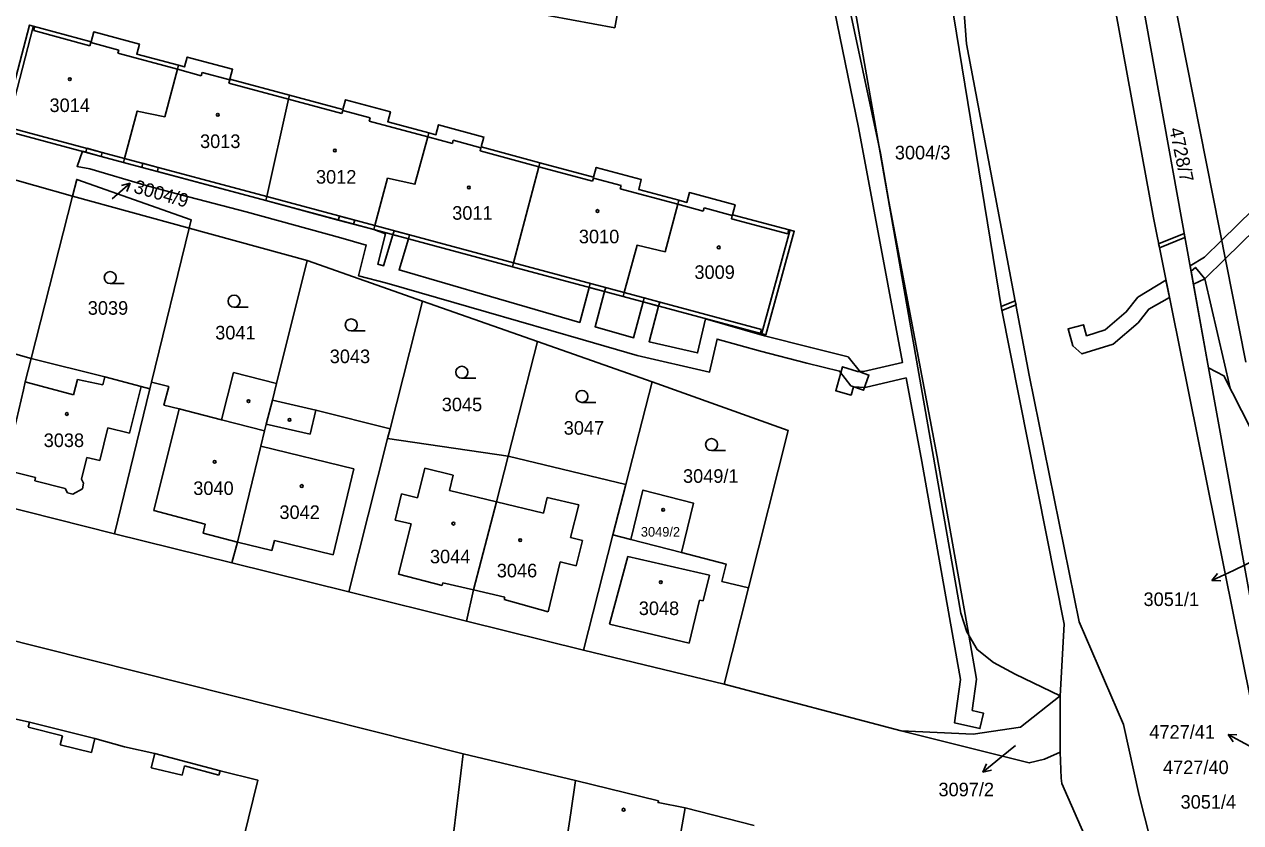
# Model space of a CAD drawing. Extents: x -756746 to -753363, y -1166406 to -1161727.
# Drawn here: x -755122.4 to -754970.1, y -1165407.1 to -1165307.1 of the extents above; entities that cross this region are included whole.
import ezdxf

# ---------------------------------------------------------------- set-up
doc = ezdxf.new("R2010")
doc.units = 0
for name, color, linetype in [('Hranice parcel', 7, 'Continuous'), ('Parcelní čísla', 7, 'Continuous'), ('Pop  PČ popisy', 7, 'Continuous'), ('Vnitřní kresba', 7, 'Continuous'), ('Věcná břemena k části', 7, 'Continuous'), ('Značky budov', 7, 'Continuous'), ('Značky kultur', 7, 'Continuous')]:
    doc.layers.add(name, color=color, linetype=linetype)

msp = doc.modelspace()

# ---------------------------------------------------------------- linework, layer by layer
at = {"layer": 'Hranice parcel'}
for p, q in [((-754969.43, -1165349.44), (-754984.89, -1165271)), ((-754974.08, -1165350.13), (-754986.88, -1165279.38)), ((-755116.35, -1165328.66), (-755131.14, -1165324.49)), ((-755109.96, -1165324.42), (-755092.12, -1165329.21)), ((-755121.51, -1165348.98), (-755116.35, -1165328.66)), ((-755101.75, -1165332.66), (-755116.35, -1165328.66)), ((-755092.12, -1165329.21), (-755078.62, -1165332.84)), ((-755106.44, -1165351.94), (-755101.75, -1165332.66)), ((-755086.94, -1165336.72), (-755101.75, -1165332.66)), ((-755078.62, -1165332.84), (-755061.26, -1165337.5)), ((-755090.81, -1165352.1), (-755086.94, -1165336.72)), ((-755072.53, -1165341.79), (-755086.94, -1165336.72)), ((-755047.38, -1165341.23), (-755061.26, -1165337.5)), ((-755076.58, -1165357.78), (-755072.53, -1165341.79)), ((-755058.13, -1165346.86), (-755072.53, -1165341.79)), ((-755061.78, -1165361.22), (-755058.13, -1165346.86)), ((-755058.13, -1165346.86), (-755043.74, -1165351.91)), ((-755106.64, -1165352.77), (-755106.44, -1165351.94)), ((-755091.31, -1165354.19), (-755090.81, -1165352.1)), ((-755047.04, -1165364.76), (-755043.74, -1165351.91)), ((-755111.07, -1165370.94), (-755106.64, -1165352.77)), ((-755076.89, -1165359), (-755076.58, -1165357.78)), ((-755081.74, -1165378.19), (-755076.89, -1165359)), ((-755061.78, -1165361.22), (-755076.89, -1165359)), ((-755047.04, -1165364.76), (-755061.78, -1165361.22)), ((-755048.66, -1165371.05), (-755047.04, -1165364.76)), ((-755125.82, -1165367.24), (-755111.07, -1165370.94)), ((-755067.44, -1165398.51), (-755182.05, -1165369.63)), ((-755111.07, -1165370.94), (-755096.37, -1165374.58)), ((-755052.37, -1165385.5), (-755048.66, -1165371.05)), ((-755046.41, -1165371.63), (-755048.66, -1165371.05)), ((-755040.07, -1165373.26), (-755046.41, -1165371.63)), ((-755096.37, -1165374.58), (-755081.74, -1165378.19)), ((-755034.75, -1165389.78), (-755031.71, -1165377.72)), ((-755081.74, -1165378.19), (-755067.02, -1165381.88)), ((-755067.02, -1165381.88), (-755052.37, -1165385.5)), ((-755052.37, -1165385.5), (-755034.75, -1165389.78)), ((-755034.75, -1165389.78), (-755012.56, -1165395.6)), ((-754992.66, -1165398.27), (-754992.65, -1165391.22)), ((-755121.74, -1165394.52), (-755113.54, -1165396.57)), ((-755106.03, -1165398.47), (-755097.86, -1165400.62)), ((-755067.44, -1165398.51), (-755069.45, -1165415.48)), ((-755053.34, -1165401.85), (-755067.44, -1165398.51)), ((-754992.54, -1165401.54), (-754992.66, -1165398.27))]:
    msp.add_line(p, q, dxfattribs=at)
for points in [[(-754893.87, -1165919.46), (-754899.67, -1165881.69), (-754902.28, -1165864.2), (-754904.91, -1165847.27), (-754914.1, -1165786.01), (-754916.16, -1165772.03), (-754920.31, -1165744.22), (-754925.86, -1165707.53), (-754934.37, -1165652.04), (-754940.69, -1165610.27), (-754945.47, -1165583.65), (-754957.29, -1165524.97), (-754963.86, -1165505.86), (-754970.07, -1165475.28), (-754974.11, -1165441.89), (-754977.86, -1165423.12), (-754982.77, -1165403.72), (-754984.71, -1165394.8), (-754990.28, -1165381.95), (-754996.53, -1165351.07), (-755004.37, -1165309.56), (-755007.34, -1165270.19), (-755010.72, -1165249.36), (-755016.18, -1165250.63)], [(-754992.65, -1165391.22), (-754992.14, -1165382.24), (-755000.02, -1165342.7), (-755007.06, -1165299.52), (-755008.35, -1165284.22), (-755014.38, -1165265.73)], [(-755053.89, -1165275.69), (-755052.96, -1165275.87), (-755042.99, -1165277.73), (-755045.71, -1165292.62), (-755048.43, -1165307.56), (-755059.28, -1165305.56), (-755056.58, -1165290.63), (-755053.89, -1165275.69)], [(-754986.88, -1165279.38), (-754990.41, -1165279.86), (-754980.99, -1165331.36), (-754966.52, -1165403.04), (-754962.21, -1165426.7), (-754948.35, -1165495.48), (-754937.5, -1165549.21), (-754928.46, -1165594.05), (-754928.31, -1165595.05), (-754927.98, -1165597.22), (-754926.04, -1165609.85), (-754919.91, -1165650.59), (-754911.7, -1165704.69), (-754902.24, -1165767.33), (-754892.9, -1165829.68), (-754885.35, -1165879.53), (-754876.62, -1165937.17), (-754872.47, -1165981.85), (-754871.4, -1165985.78), (-754868.4, -1165989.67), (-754864.36, -1165991.91), (-754859.05, -1165992.04), (-754854.87, -1165991.29)], [(-754992.65, -1165391.22), (-754998.3, -1165388.53), (-755000.99, -1165387.05), (-755003.05, -1165385.43), (-755004.34, -1165383.23), (-755005.11, -1165380.87), (-755019.16, -1165300.54), (-755020.64, -1165297.62)], [(-755103.06, -1165312.26), (-755108.29, -1165310.85), (-755107.96, -1165309.61), (-755113.69, -1165308.07), (-755114.02, -1165309.3), (-755121.74, -1165307.22), (-755125.14, -1165320.34), (-755109.96, -1165324.42)], [(-755103.06, -1165312.26), (-755103.2, -1165312.76), (-755104.8, -1165318.7), (-755108.24, -1165317.99), (-755109.83, -1165323.92), (-755109.96, -1165324.42)], [(-755089.15, -1165316.01), (-755096.63, -1165313.99), (-755096.3, -1165312.76), (-755101.98, -1165311.23), (-755102.32, -1165312.46), (-755103.06, -1165312.26)], [(-755089.15, -1165316.01), (-755089.29, -1165316.51), (-755091.99, -1165328.71), (-755092.12, -1165329.21)], [(-755071.72, -1165320.71), (-755076.86, -1165319.33), (-755076.53, -1165318.09), (-755082.15, -1165316.57), (-755082.48, -1165317.81), (-755089.15, -1165316.01)], [(-755057.8, -1165324.47), (-755065.17, -1165322.48), (-755064.83, -1165321.24), (-755070.5, -1165319.71), (-755070.84, -1165320.95), (-755071.72, -1165320.71)], [(-755071.72, -1165320.71), (-755071.86, -1165321.21), (-755073.46, -1165327.15), (-755076.89, -1165326.41), (-755078.49, -1165332.34), (-755078.62, -1165332.84)], [(-755057.8, -1165324.47), (-755057.94, -1165324.97), (-755061.13, -1165337), (-755061.26, -1165337.5)], [(-755057.8, -1165324.47), (-755051.08, -1165326.28), (-755050.75, -1165325.04), (-755045.11, -1165326.57), (-755045.44, -1165327.8), (-755040.4, -1165329.16)], [(-755116.35, -1165328.66), (-755115.81, -1165326.55), (-755101.49, -1165331.6), (-755101.75, -1165332.66)], [(-755040.4, -1165329.16), (-755039.42, -1165329.42), (-755039.09, -1165328.19), (-755033.36, -1165329.73), (-755033.7, -1165330.97), (-755025.97, -1165333.05), (-755029.52, -1165346.03), (-755047.38, -1165341.23)], [(-755040.4, -1165329.16), (-755040.53, -1165329.66), (-755042.14, -1165335.6), (-755045.65, -1165334.8), (-755047.24, -1165340.73), (-755047.38, -1165341.23)], [(-755121.51, -1165348.98), (-755132.14, -1165345.97), (-755133.02, -1165349.37), (-755133.22, -1165350.11), (-755134.01, -1165349.88), (-755136.91, -1165349.06)], [(-755125.82, -1165367.24), (-755124.82, -1165362.92), (-755122.49, -1165352.89), (-755122.26, -1165351.91), (-755121.51, -1165348.98)], [(-755106.64, -1165352.77), (-755107.76, -1165352.47), (-755112.28, -1165351.27), (-755121.51, -1165348.98)], [(-754964.77, -1165400.98), (-754965.24, -1165399.01), (-754974.08, -1165350.13)], [(-754974.08, -1165350.13), (-754972.15, -1165351.13), (-754968.86, -1165357.61), (-754966.01, -1165365.67)], [(-755090.81, -1165352.1), (-755096.18, -1165350.74), (-755097.67, -1165356.67), (-755102.99, -1165355.3), (-755104.89, -1165354.81), (-755104.29, -1165352.5), (-755106.44, -1165351.94)], [(-755031.71, -1165377.72), (-755026.74, -1165357.99), (-755043.74, -1165351.91)], [(-755096.37, -1165374.58), (-755095.66, -1165371.97), (-755092.77, -1165359.96), (-755092.31, -1165358.05), (-755092.1, -1165357.21), (-755091.31, -1165354.19)], [(-755076.58, -1165357.78), (-755085.87, -1165355.44), (-755091.31, -1165354.19)], [(-755067.02, -1165381.88), (-755066.13, -1165377.95), (-755063.23, -1165366.94), (-755061.78, -1165361.22)], [(-755046.41, -1165371.63), (-755044.91, -1165365.46), (-755038.56, -1165367.1), (-755040.07, -1165373.26)], [(-755031.71, -1165377.72), (-755035.01, -1165376.89), (-755034.48, -1165374.75), (-755040.07, -1165373.26)], [(-755012.56, -1165395.6), (-755003.56, -1165396.05), (-754997.61, -1165395.16), (-754992.65, -1165391.22)], [(-755129.23, -1165392.58), (-755125.48, -1165393.7), (-755121.74, -1165394.52)], [(-754992.66, -1165398.27), (-754994.63, -1165399.18), (-754996.54, -1165399.64), (-755012.56, -1165395.6)], [(-755113.54, -1165396.57), (-755109.81, -1165397.63), (-755106.03, -1165398.47)], [(-755097.86, -1165400.62), (-755093.13, -1165401.81), (-755096.02, -1165413.54), (-755100.37, -1165412.43), (-755100.96, -1165414.79), (-755110.05, -1165412.52), (-755109.52, -1165410.42)], [(-755053.34, -1165401.85), (-755053.94, -1165405.9), (-755054.63, -1165410.55)], [(-755031, -1165407.48), (-755039.61, -1165405.26), (-755043.02, -1165404.6), (-755042.97, -1165404.4), (-755053.34, -1165401.85)], [(-754984.44, -1165420.46), (-754992.44, -1165402.19), (-754992.54, -1165401.54)]]:
    msp.add_lwpolyline(points, dxfattribs=at)
at = {"layer": 'Pop  PČ popisy'}
for p, q in [((-755111.39, -1165329), (-755109.12, -1165327.03)), ((-755109.12, -1165327.03), (-755110.21, -1165327.31)), ((-755109.12, -1165327.03), (-755109.55, -1165328.07)), ((-754967.68, -1165373.96), (-754970.95, -1165375.52)), ((-754970.95, -1165375.52), (-754973.67, -1165376.79)), ((-754973.67, -1165376.79), (-754972.97, -1165375.91)), ((-754973.67, -1165376.79), (-754972.55, -1165376.82)), ((-754968.99, -1165397.5), (-754971.64, -1165396.09)), ((-754971.64, -1165396.09), (-754970.52, -1165396.12)), ((-754971.64, -1165396.09), (-754970.99, -1165397)), ((-754998.27, -1165397.45), (-755000.01, -1165398.88)), ((-755000.01, -1165398.88), (-755002.34, -1165400.77)), ((-755002.34, -1165400.77), (-755001.88, -1165399.75)), ((-755002.34, -1165400.77), (-755001.25, -1165400.53))]:
    msp.add_line(p, q, dxfattribs=at)
at = {"layer": 'Vnitřní kresba'}
for p, q in [((-755124.61, -1165320.38), (-755121.26, -1165307.46)), ((-755121.26, -1165307.46), (-755121.09, -1165307.5)), ((-755121.09, -1165307.5), (-755121.2, -1165307.91)), ((-755121.2, -1165307.91), (-755114.16, -1165309.81)), ((-755114.16, -1165309.81), (-755114.05, -1165309.4)), ((-755114.05, -1165309.4), (-755110.54, -1165310.35)), ((-755110.54, -1165310.35), (-755110.65, -1165310.75)), ((-755110.65, -1165310.75), (-755103.2, -1165312.76)), ((-755103.2, -1165312.76), (-755100.23, -1165313.56)), ((-755100.23, -1165313.56), (-755100.12, -1165313.16)), ((-755100.12, -1165313.16), (-755096.66, -1165314.09)), ((-755096.66, -1165314.09), (-755096.76, -1165314.5)), ((-755096.76, -1165314.5), (-755089.29, -1165316.51)), ((-755089.29, -1165316.51), (-755082.62, -1165318.31)), ((-755082.62, -1165318.31), (-755082.51, -1165317.91)), ((-755082.51, -1165317.91), (-755079.07, -1165318.83)), ((-755109.83, -1165323.92), (-755124.32, -1165320.03)), ((-755079.07, -1165318.83), (-755079.18, -1165319.24)), ((-755079.18, -1165319.24), (-755071.86, -1165321.21)), ((-755068.77, -1165322.05), (-755071.86, -1165321.21)), ((-755068.66, -1165321.64), (-755068.77, -1165322.05)), ((-755065.19, -1165322.58), (-755068.66, -1165321.64)), ((-755065.3, -1165322.98), (-755065.19, -1165322.58)), ((-755057.94, -1165324.97), (-755065.3, -1165322.98)), ((-755091.99, -1165328.71), (-755109.83, -1165323.92)), ((-755051.22, -1165326.78), (-755057.94, -1165324.97)), ((-755051.1, -1165326.38), (-755051.22, -1165326.78)), ((-755047.65, -1165327.31), (-755051.1, -1165326.38)), ((-755047.76, -1165327.71), (-755047.65, -1165327.31)), ((-755040.53, -1165329.66), (-755047.76, -1165327.71)), ((-755078.49, -1165332.34), (-755091.99, -1165328.71)), ((-755037.37, -1165330.52), (-755040.53, -1165329.66)), ((-755037.26, -1165330.11), (-755037.37, -1165330.52)), ((-755033.72, -1165331.06), (-755037.26, -1165330.11)), ((-755078.49, -1165332.34), (-755061.13, -1165337)), ((-755033.83, -1165331.47), (-755033.72, -1165331.06)), ((-755026.78, -1165333.37), (-755033.83, -1165331.47)), ((-755030, -1165345.8), (-755026.5, -1165333.01)), ((-755026.67, -1165332.96), (-755026.78, -1165333.37)), ((-755026.5, -1165333.01), (-755026.67, -1165332.96)), ((-755061.13, -1165337), (-755047.24, -1165340.73)), ((-755047.24, -1165340.73), (-755030.06, -1165345.34)), ((-755030.06, -1165345.34), (-755030.17, -1165345.75)), ((-755030.17, -1165345.75), (-755030, -1165345.8)), ((-755121.97, -1165351.98), (-755122.26, -1165351.91)), ((-755116.23, -1165353.54), (-755121.97, -1165351.98)), ((-755115.71, -1165351.59), (-755116.23, -1165353.54)), ((-755112.55, -1165352.26), (-755115.71, -1165351.59)), ((-755112.28, -1165351.27), (-755112.55, -1165352.26)), ((-755109.21, -1165358.33), (-755107.76, -1165352.47)), ((-755106.17, -1165368.02), (-755102.99, -1165355.3)), ((-755097.67, -1165356.67), (-755092.31, -1165358.05)), ((-755086.56, -1165358.46), (-755085.87, -1165355.44)), ((-755112.93, -1165361.77), (-755111.91, -1165357.66)), ((-755111.91, -1165357.66), (-755109.21, -1165358.33)), ((-755092.1, -1165357.21), (-755086.56, -1165358.46)), ((-755092.77, -1165359.96), (-755081.11, -1165362.81)), ((-755115.2, -1165364.11), (-755114.56, -1165361.37)), ((-755114.56, -1165361.37), (-755112.93, -1165361.77)), ((-755081.11, -1165362.81), (-755083.72, -1165373.58)), ((-755073.14, -1165366.43), (-755072.24, -1165362.73)), ((-755072.24, -1165362.73), (-755068.67, -1165363.58)), ((-755124.82, -1165362.92), (-755120.97, -1165363.87)), ((-755120.97, -1165363.87), (-755121.08, -1165364.31)), ((-755121.08, -1165364.31), (-755117.25, -1165365.26)), ((-755114.95, -1165364.61), (-755115.2, -1165364.11)), ((-755068.67, -1165363.58), (-755069.12, -1165365.5)), ((-755117.25, -1165365.26), (-755116.98, -1165365.79)), ((-755116.98, -1165365.79), (-755116.31, -1165365.97)), ((-755116.31, -1165365.97), (-755115.09, -1165365.32)), ((-755115.09, -1165365.32), (-755114.95, -1165364.61)), ((-755069.12, -1165365.5), (-755063.23, -1165366.94)), ((-755075.95, -1165369.21), (-755075.14, -1165365.94)), ((-755075.14, -1165365.94), (-755073.14, -1165366.43)), ((-755063.23, -1165366.94), (-755057.36, -1165368.33)), ((-755057.36, -1165368.33), (-755056.9, -1165366.37)), ((-755056.9, -1165366.37), (-755052.95, -1165367.31)), ((-755052.95, -1165367.31), (-755054, -1165371.39)), ((-755099.74, -1165369.71), (-755106.17, -1165368.02)), ((-755099.99, -1165370.85), (-755099.74, -1165369.71)), ((-755073.94, -1165369.67), (-755075.95, -1165369.21)), ((-755075.5, -1165376.01), (-755073.94, -1165369.67)), ((-755095.66, -1165371.97), (-755099.99, -1165370.85)), ((-755091.4, -1165373.03), (-755095.66, -1165371.97)), ((-755091.05, -1165371.77), (-755091.4, -1165373.03)), ((-755083.72, -1165373.58), (-755091.05, -1165371.77)), ((-755054, -1165371.39), (-755052.48, -1165371.77)), ((-755052.48, -1165371.77), (-755053.27, -1165374.95)), ((-755055.26, -1165374.46), (-755056.77, -1165380.69)), ((-755053.27, -1165374.95), (-755055.26, -1165374.46)), ((-755046.82, -1165373.76), (-755049.11, -1165382.26)), ((-755036.59, -1165376.12), (-755046.82, -1165373.76)), ((-755070.05, -1165377.41), (-755075.5, -1165376.01)), ((-755037.37, -1165379.35), (-755036.59, -1165376.12)), ((-755069.98, -1165377.07), (-755070.05, -1165377.41)), ((-755066.13, -1165377.95), (-755069.98, -1165377.07)), ((-755062.22, -1165378.87), (-755066.13, -1165377.95)), ((-755062.3, -1165379.18), (-755062.22, -1165378.87)), ((-755056.77, -1165380.69), (-755062.3, -1165379.18)), ((-755039.1, -1165384.65), (-755037.81, -1165379.24)), ((-755037.81, -1165379.24), (-755037.37, -1165379.35)), ((-755049.11, -1165382.26), (-755039.1, -1165384.65)), ((-755121.74, -1165394.52), (-755121.9, -1165395.16)), ((-755121.9, -1165395.16), (-755117.59, -1165396.24)), ((-755117.59, -1165396.24), (-755117.88, -1165397.38)), ((-755117.88, -1165397.38), (-755113.98, -1165398.34)), ((-755113.98, -1165398.34), (-755113.54, -1165396.57)), ((-755106.03, -1165398.47), (-755106.5, -1165400.24)), ((-755106.5, -1165400.24), (-755102.62, -1165401.17)), ((-755102.62, -1165401.17), (-755102.32, -1165400.01)), ((-755102.32, -1165400.01), (-755098, -1165401.15)), ((-755098, -1165401.15), (-755097.86, -1165400.62)), ((-755039.61, -1165405.26), (-755040.51, -1165410.23))]:
    msp.add_line(p, q, dxfattribs=at)
at = {"layer": 'Věcná břemena k části'}
for points in [[(-754975.97, -1165339.69), (-754974.54, -1165339.01), (-754971.98, -1165336.5), (-754934.11, -1165299.4), (-754932.32, -1165297.65), (-754933.11, -1165295.64), (-754934.84, -1165297.33), (-754972.44, -1165334.18), (-754974.59, -1165336.29), (-754976.39, -1165337.37)], [(-755076.96, -1165339.53), (-755064.54, -1165343.13), (-755052.4, -1165346.66), (-755045.62, -1165348.59), (-755036.57, -1165350.68), (-755035.62, -1165346.55), (-755030.2, -1165348.07), (-755024.37, -1165349.56), (-755020.28, -1165350.56), (-755018.87, -1165352.4), (-755017.28, -1165352.95), (-755016.61, -1165351.06), (-755017.65, -1165350.7), (-755019.21, -1165348.77), (-755023.89, -1165347.62), (-755029.68, -1165346.13), (-755037.09, -1165344), (-755038.07, -1165348.28), (-755044.14, -1165346.88), (-755042.94, -1165342.42), (-755044.87, -1165341.9), (-755046.07, -1165346.38), (-755050.9, -1165345.01), (-755049.71, -1165340.6), (-755051.65, -1165340.08), (-755052.82, -1165344.46), (-755063.98, -1165341.21), (-755075.45, -1165337.89), (-755074.28, -1165334.01), (-755076.22, -1165333.48), (-755077.38, -1165337.36), (-755078.1, -1165337.18), (-755077.13, -1165333.38), (-755078.62, -1165332.84), (-755081.15, -1165332.16), (-755083.07, -1165331.64), (-755092.12, -1165329.21), (-755105.7, -1165325.57), (-755107.63, -1165325.04), (-755109.96, -1165324.42), (-755112.74, -1165323.67), (-755114.68, -1165323.15), (-755115.11, -1165323.03), (-755115.76, -1165324.92), (-755114.18, -1165325.22), (-755107.12, -1165327.31), (-755103.75, -1165328.21), (-755094.59, -1165330.6), (-755082.73, -1165333.87), (-755079.55, -1165334.78), (-755080.52, -1165338.62)], [(-755114.68, -1165323.15), (-755112.74, -1165323.67), (-755112.61, -1165323.17), (-755114.55, -1165322.65)], [(-755107.63, -1165325.04), (-755105.7, -1165325.57), (-755105.6, -1165325.06), (-755107.56, -1165324.53)], [(-755083.07, -1165331.64), (-755081.15, -1165332.16), (-755080.97, -1165331.67), (-755082.9, -1165331.15)], [(-755076.22, -1165333.48), (-755074.28, -1165334.01), (-755074.13, -1165333.51), (-755076.07, -1165332.99)], [(-754977.03, -1165333.83), (-754977.12, -1165333.33), (-754980.33, -1165334.61), (-754980.23, -1165335.11)], [(-754976.27, -1165338.03), (-754975.97, -1165339.69), (-754974.08, -1165350.13), (-754972.15, -1165351.13), (-754971.36, -1165352.68), (-754974.54, -1165339.01), (-754975.72, -1165337.58)], [(-755049.57, -1165340.1), (-755051.51, -1165339.58), (-755051.65, -1165340.08), (-755049.71, -1165340.6)], [(-754978.98, -1165341.34), (-754979.41, -1165339.18), (-754982.93, -1165341.28), (-754984.39, -1165343.14), (-754987.02, -1165345.4), (-754989.36, -1165346.13), (-754989.73, -1165344.76), (-754991.66, -1165345.28), (-754991.08, -1165347.38), (-754989.93, -1165348.41), (-754986.04, -1165347.2), (-754982.9, -1165344.5), (-754981.57, -1165342.8)], [(-755042.8, -1165341.92), (-755044.74, -1165341.4), (-755044.87, -1165341.9), (-755042.94, -1165342.42)], [(-754998.19, -1165342.26), (-754998.29, -1165341.75), (-755000.06, -1165342.46), (-755000.02, -1165342.7), (-754999.97, -1165342.96)]]:
    msp.add_lwpolyline(points, close=True, dxfattribs=at)
msp.add_lwpolyline([(-755022.26, -1165298.85), (-755017.92, -1165320.03), (-755012.4, -1165349.47), (-755017.27, -1165350.6), (-755018.02, -1165350.61), (-755019.93, -1165350.02), (-755020.77, -1165353.02), (-755018.85, -1165353.56), (-755018.56, -1165352.53), (-755017.08, -1165352.6), (-755011.96, -1165351.42), (-755009.98, -1165361.9), (-755005.15, -1165389.19), (-755005.9, -1165394.6), (-755002.72, -1165395.33), (-755002.28, -1165393.38), (-755003.67, -1165393.06), (-755003.13, -1165389.15), (-755004.11, -1165383.63), (-755008.06, -1165361.29), (-755014.13, -1165329.3), (-755015.18, -1165323.28), (-755020.64, -1165297.62)], dxfattribs=at)
at = {"layer": 'Značky budov'}
for centre in [(-755116.68, -1165314), (-755098.15, -1165318.46), (-755083.48, -1165322.93), (-755066.7, -1165327.55), (-755050.6, -1165330.51), (-755035.42, -1165335.06), (-755094.3, -1165354.32), (-755117.04, -1165355.93), (-755089.16, -1165356.67), (-755098.54, -1165361.93), (-755087.64, -1165364.95), (-755042.38, -1165367.93), (-755068.65, -1165369.66), (-755060.28, -1165371.72), (-755042.67, -1165377), (-755047.33, -1165405.49)]:
    msp.add_circle(centre, 0.175, dxfattribs=at)
at = {"layer": 'Značky kultur'}
for p, q in [((-755111.62, -1165339.6), (-755109.87, -1165339.6)), ((-755096.11, -1165342.55), (-755094.36, -1165342.55)), ((-755081.44, -1165345.52), (-755079.69, -1165345.52)), ((-755067.59, -1165351.46), (-755065.84, -1165351.46)), ((-755052.54, -1165354.48), (-755050.79, -1165354.48)), ((-755036.32, -1165360.51), (-755034.57, -1165360.51))]:
    msp.add_line(p, q, dxfattribs=at)
for centre in [(-755111.62, -1165338.85), (-755096.11, -1165341.8), (-755081.44, -1165344.77), (-755067.59, -1165350.71), (-755052.54, -1165353.73), (-755036.32, -1165359.76)]:
    msp.add_circle(centre, 0.75, dxfattribs=at)

# ---------------------------------------------------------------- texts
at = {"layer": 'Parcelní čísla'}
for s, height, p in [('3014', 1.7, (-755119.22, -1165318.11)), ('3013', 1.7, (-755100.37, -1165322.62)), ('3004/3', 1.7, (-755013.36, -1165324.04)), ('3012', 1.7, (-755085.85, -1165327.08)), ('3011', 1.7, (-755068.79, -1165331.6)), ('3010', 1.7, (-755052.93, -1165334.55)), ('3009', 1.7, (-755038.46, -1165339.01)), ('3039', 1.7, (-755114.43, -1165343.5)), ('3041', 1.7, (-755098.47, -1165346.59)), ('3043', 1.7, (-755084.13, -1165349.56)), ('3045', 1.7, (-755070.1, -1165355.59)), ('3047', 1.7, (-755054.83, -1165358.52)), ('3038', 1.7, (-755119.95, -1165360.07)), ('3049/1', 1.7, (-755039.89, -1165364.55)), ('3040', 1.7, (-755101.22, -1165366.07)), ('3042', 1.7, (-755090.43, -1165369.08)), ('3049/2', 1.2, (-755045.17, -1165371.29)), ('3044', 1.7, (-755071.58, -1165374.63)), ('3046', 1.7, (-755063.21, -1165376.39)), ('3048', 1.7, (-755045.43, -1165381.11)), ('3051/1', 1.7, (-754982.22, -1165379.98)), ('4727/41', 1.7, (-754981.49, -1165396.59)), ('4727/40', 1.7, (-754979.78, -1165401.03)), ('3097/2', 1.7, (-755007.9, -1165403.81)), ('3051/4', 1.7, (-754977.58, -1165405.36))]:
    msp.add_text(s, height=height, dxfattribs=at).set_placement(p)
for s, rotation, p in [('4728/7', 282, (-754979.02, -1165320.22)), ('3004/9', 344, (-755108.79, -1165328.18))]:
    msp.add_text(s, height=1.7, rotation=rotation, dxfattribs=at).set_placement(p)

doc.saveas('drawing.dxf')
